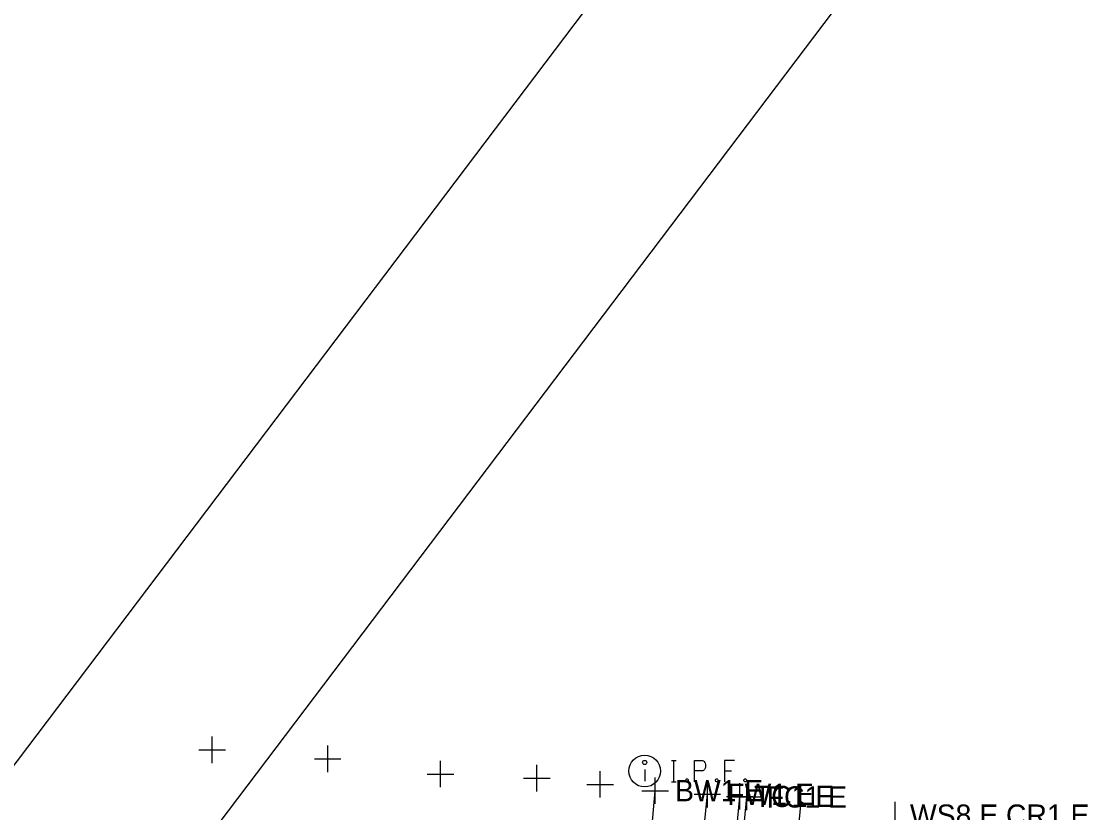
# Model space of a CAD drawing. Extents: x 1363693 to 1365209, y 422201 to 424153.
# Drawn here: x 1364210.7 to 1364291.3, y 423563.2 to 423623 of the extents above; entities that cross this region are included whole.
import ezdxf

# ---------------------------------------------------------------- set-up
doc = ezdxf.new("R2010")
doc.units = 0
for name, color, linetype in [('BASELINE-CL-RW', 7, 'Continuous'), ('DR_X_Storm_Sewer', 7, 'Continuous'), ('O-ALGN-TEXT-BASELINE-WERK-CL-RW', 7, 'Continuous'), ('OWNERS', 7, 'Continuous'), ('SV_X_Mon_Cells_Found', 7, 'Continuous'), ('SV_X_Original_Ground', 7, 'Continuous'), ('SV_X_Shot_Marker', 7, 'Continuous'), ('UT_X_Gas', 7, 'Continuous')]:
    doc.layers.add(name, color=color, linetype=linetype)

msp = doc.modelspace()

# ---------------------------------------------------------------- linework, layer by layer
at = {"layer": 'BASELINE-CL-RW'}
msp.add_lwpolyline([(1364263.787, 423551.818), (1364263.96, 423553.7), (1364264.954, 423564.456)], dxfattribs=at)
at = {"layer": 'DR_X_Storm_Sewer'}
for p, q in [((1364653.558, 424152.807), (1364113.789, 423439.542)), ((1364665.519, 424143.756), (1364125.751, 423430.49))]:
    msp.add_line(p, q, dxfattribs=at)
at = {"layer": 'O-ALGN-TEXT-BASELINE-WERK-CL-RW'}
for points in [[(1364246.856, 423440.603), (1364248.104, 423453.853), (1364248.377, 423456.684), (1364249.2, 423465.481), (1364251.088, 423485.954), (1364251.263, 423487.647), (1364251.52, 423490.318), (1364252.027, 423495.547), (1364252.167, 423496.873), (1364253.921, 423515.258), (1364256.29, 423540.114), (1364256.554, 423543.102), (1364257.462, 423552.231), (1364258.571, 423564.887)], [(1364250.844, 423440.28), (1364253.104, 423465.04), (1364254.818, 423484.4), (1364255.369, 423489.96), (1364256.279, 423497.969), (1364257.799, 423514.897), (1364260.179, 423539.822), (1364260.288, 423541.243), (1364261.35, 423553.084), (1364262.514, 423564.616)]]:
    msp.add_lwpolyline(points, dxfattribs=at)
at = {"layer": 'OWNERS'}
msp.add_lwpolyline([(1364253.804, 423440.056), (1364256.188, 423464.718), (1364258.058, 423483.431), (1364258.566, 423489.666), (1364259.443, 423498.094), (1364260.83, 423514.684), (1364263.172, 423539.606), (1364263.224, 423540.892), (1364264.285, 423551.829), (1364265.493, 423564.415)], dxfattribs=at)
at = {"layer": 'SV_X_Mon_Cells_Found'}
msp.add_line((1364257.774, 423566.484), (1364257.774, 423565.601), dxfattribs=at)
for points in [[(1364259.805, 423567.168), (1364260.157, 423567.168)], [(1364259.981, 423565.568), (1364259.981, 423567.168)], [(1364261.546, 423565.568), (1364261.546, 423567.168), (1364262.075, 423567.168), (1364262.131, 423567.155), (1364262.208, 423567.13), (1364262.241, 423567.105), (1364262.274, 423567.08), (1364262.318, 423567.017), (1364262.351, 423566.954), (1364262.373, 423566.853), (1364262.373, 423566.702), (1364262.362, 423566.651), (1364262.34, 423566.576), (1364262.296, 423566.488), (1364262.252, 423566.45), (1364262.219, 423566.424), (1364262.164, 423566.399), (1364262.075, 423566.387), (1364261.546, 423566.387)], [(1364264.556, 423567.168), (1364263.795, 423567.168), (1364263.795, 423565.568)], [(1364263.795, 423566.387), (1364264.335, 423566.387)], [(1364259.805, 423565.568), (1364260.157, 423565.568)], [(1364260.94, 423565.782), (1364260.995, 423565.782), (1364261.028, 423565.757), (1364261.061, 423565.706), (1364261.061, 423565.643), (1364261.028, 423565.593), (1364260.995, 423565.568), (1364260.94, 423565.568), (1364260.907, 423565.593), (1364260.874, 423565.643), (1364260.874, 423565.706), (1364260.907, 423565.757), (1364260.94, 423565.782)], [(1364263.189, 423565.782), (1364263.244, 423565.782), (1364263.277, 423565.757), (1364263.31, 423565.706), (1364263.31, 423565.643), (1364263.277, 423565.593), (1364263.244, 423565.568), (1364263.189, 423565.568), (1364263.156, 423565.593), (1364263.123, 423565.643), (1364263.123, 423565.706), (1364263.156, 423565.757), (1364263.189, 423565.782)], [(1364265.338, 423565.782), (1364265.393, 423565.782), (1364265.426, 423565.757), (1364265.459, 423565.706), (1364265.459, 423565.643), (1364265.426, 423565.593), (1364265.393, 423565.568), (1364265.338, 423565.568), (1364265.305, 423565.593), (1364265.272, 423565.643), (1364265.272, 423565.706), (1364265.305, 423565.757), (1364265.338, 423565.782)]]:
    msp.add_lwpolyline(points, dxfattribs=at)
for centre, radius in [((1364257.774, 423566.368), 1.2), ((1364257.774, 423567.019), 0.16)]:
    msp.add_circle(centre, radius, dxfattribs=at)
at = {"layer": 'SV_X_Original_Ground'}
for p, q in [((1364225.104, 423566.977), (1364225.104, 423568.977)), ((1364224.104, 423567.977), (1364226.104, 423567.977)), ((1364233.828, 423566.289), (1364233.828, 423568.289)), ((1364232.828, 423567.289), (1364234.828, 423567.289)), ((1364242.349, 423565.143), (1364242.349, 423567.143)), ((1364249.631, 423564.837), (1364249.631, 423566.837)), ((1364254.414, 423564.367), (1364254.414, 423566.367)), ((1364241.349, 423566.143), (1364243.349, 423566.143)), ((1364248.631, 423565.837), (1364250.631, 423565.837)), ((1364253.414, 423565.367), (1364255.414, 423565.367)), ((1364276.696, 423562.046), (1364276.696, 423564.046))]:
    msp.add_line(p, q, dxfattribs=at)
at = {"layer": 'SV_X_Shot_Marker'}
for p, q in [((1364258.571, 423563.887), (1364258.571, 423565.887)), ((1364262.514, 423563.616), (1364262.514, 423565.616)), ((1364257.571, 423564.887), (1364259.571, 423564.887)), ((1364264.954, 423563.456), (1364264.954, 423565.456)), ((1364265.493, 423563.415), (1364265.493, 423565.415)), ((1364261.514, 423564.616), (1364263.514, 423564.616)), ((1364263.954, 423564.456), (1364265.954, 423564.456)), ((1364264.493, 423564.415), (1364266.493, 423564.415))]:
    msp.add_line(p, q, dxfattribs=at)
at = {"layer": 'UT_X_Gas'}
msp.add_line((1364257.351, 423439.063), (1364269.59, 423564.064), dxfattribs=at)

# ---------------------------------------------------------------- texts
at = {"layer": 'SV_X_Original_Ground'}
msp.add_text('WS8 E CR1 E', height=1.6, dxfattribs=at).set_placement((1364277.815, 423562.246))
at = {"layer": 'SV_X_Shot_Marker'}
for s, p in [('BW1 E', (1364260.071, 423564.087)), ('FW1 E', (1364264.014, 423563.816)), ('TC1 E', (1364266.025, 423563.656)), ('FC1 E', (1364266.993, 423563.615))]:
    msp.add_text(s, height=1.6, dxfattribs=at).set_placement(p)

doc.saveas('drawing.dxf')
